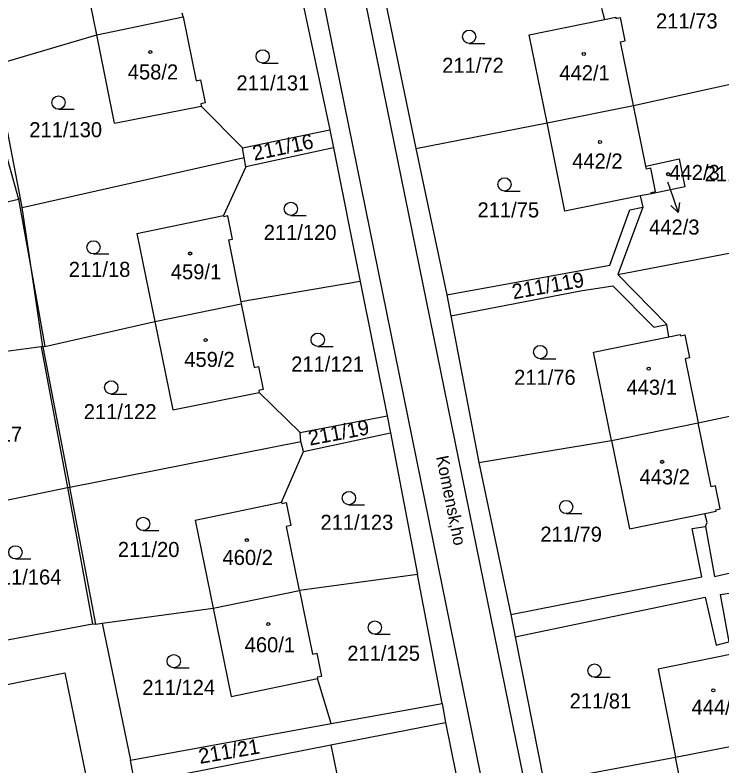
# Model space of a CAD drawing. Extents: x -735249 to -729401, y -1124843 to -1121828.
# Drawn here: x -733187.6 to -733107.8, y -1123429 to -1123344.2 of the extents above; entities that cross this region are included whole.
import ezdxf

# ---------------------------------------------------------------- set-up
doc = ezdxf.new("R2010")
doc.units = 0
for name, color, linetype in [('Vrstva 1', 7, 'Continuous'), ('Vrstva 15', 7, 'Continuous'), ('Vrstva 16', 7, 'Continuous'), ('Vrstva 18', 7, 'Continuous'), ('Vrstva 19', 7, 'Continuous'), ('Vrstva 25', 7, 'Continuous'), ('Vrstva 4', 7, 'Continuous')]:
    doc.layers.add(name, color=color, linetype=linetype)

msp = doc.modelspace()

# ---------------------------------------------------------------- linework, layer by layer
at = {"layer": 'Vrstva 1'}
for points in [[(-733157.69, -1123318.6), (-733125, -1123479.49)], [(-733152.89, -1123318.95), (-733125, -1123455.89)], [(-733178.39, -1123346.41), (-733180.41, -1123336.43)], [(-733155.33, -1123341.74), (-733152.05, -1123357.14)], [(-733145.82, -1123342.51), (-733142.36, -1123359.23)], [(-733168.64, -1123344.36), (-733168.72, -1123343.96)], [(-733121.41, -1123343.37), (-733121.06, -1123344.66)], [(-733178.39, -1123346.41), (-733168.64, -1123344.36)], [(-733168.64, -1123344.36), (-733167.17, -1123351.58)], [(-733129.56, -1123346.38), (-733121.06, -1123344.66)], [(-733121.06, -1123344.66), (-733119.79, -1123344.4)], [(-733119.79, -1123344.4), (-733119.76, -1123344.55)], [(-733119.76, -1123344.55), (-733119.27, -1123344.45)], [(-733119.27, -1123344.45), (-733118.74, -1123347.07)], [(-733189.88, -1123349.78), (-733178.39, -1123346.41)], [(-733176.36, -1123356.38), (-733178.39, -1123346.41)], [(-733127.54, -1123356.35), (-733129.56, -1123346.38)], [(-733119.23, -1123347.17), (-733118.74, -1123347.07)], [(-733117.77, -1123354.37), (-733119.23, -1123347.17)], [(-733167.17, -1123351.58), (-733166.68, -1123351.48)], [(-733166.68, -1123351.48), (-733166.15, -1123354.08)], [(-733117.77, -1123354.37), (-733102.94, -1123351.11)], [(-733166.15, -1123354.08), (-733166.64, -1123354.18)], [(-733166.64, -1123354.18), (-733166.58, -1123354.44)], [(-733186.98, -1123364.9), (-733188.98, -1123354.49)], [(-733176.36, -1123356.38), (-733166.58, -1123354.44)], [(-733161.92, -1123359.17), (-733166.58, -1123354.44)], [(-733127.54, -1123356.35), (-733117.77, -1123354.37)], [(-733116.38, -1123361.25), (-733117.77, -1123354.37)], [(-733142.36, -1123359.23), (-733127.54, -1123356.35)], [(-733125.53, -1123366.32), (-733127.54, -1123356.35)], [(-733161.92, -1123359.17), (-733152.05, -1123357.14)], [(-733152.05, -1123357.14), (-733151.65, -1123359.15)], [(-733161.72, -1123360.24), (-733161.92, -1123359.17)], [(-733151.65, -1123359.15), (-733161.56, -1123361.29)], [(-733151.65, -1123359.15), (-733148.63, -1123374.25)], [(-733142.36, -1123359.23), (-733138.87, -1123375.77)], [(-733186.79, -1123365.89), (-733161.72, -1123360.24)], [(-733161.56, -1123361.29), (-733161.72, -1123360.24)], [(-733116.38, -1123361.25), (-733112.61, -1123360.42)], [(-733112.61, -1123360.42), (-733111.97, -1123363.56)], [(-733161.56, -1123361.29), (-733164.08, -1123366.81)], [(-733116.31, -1123361.57), (-733116.38, -1123361.25)], [(-733115.82, -1123361.47), (-733116.31, -1123361.57)], [(-733115.29, -1123364.1), (-733115.82, -1123361.47)], [(-733111.97, -1123363.56), (-733115.75, -1123364.34)], [(-733115.75, -1123364.34), (-733117.03, -1123364.6)], [(-733115.78, -1123364.19), (-733115.29, -1123364.1)], [(-733115.75, -1123364.34), (-733115.78, -1123364.19)], [(-733201.41, -1123368.23), (-733187.2, -1123364.95)], [(-733187.2, -1123364.95), (-733186.98, -1123364.9)], [(-733186.79, -1123365.89), (-733186.98, -1123364.9)], [(-733117.03, -1123364.6), (-733125.53, -1123366.32)], [(-733117.03, -1123364.6), (-733116.71, -1123365.87)], [(-733185.6, -1123373.97), (-733186.79, -1123365.89)], [(-733120.44, -1123372.43), (-733118.2, -1123366.18)], [(-733116.71, -1123365.87), (-733119.56, -1123373.46)], [(-733118.2, -1123366.18), (-733116.71, -1123365.87)], [(-733173.84, -1123368.82), (-733164.08, -1123366.81)], [(-733164.08, -1123366.81), (-733164.05, -1123366.96)], [(-733163.57, -1123366.86), (-733164.05, -1123366.96)], [(-733163.04, -1123369.46), (-733163.57, -1123366.86)], [(-733173.84, -1123368.82), (-733171.82, -1123378.79)], [(-733163.52, -1123369.55), (-733163.04, -1123369.46)], [(-733163.52, -1123369.55), (-733162.1, -1123376.57)], [(-733119.56, -1123373.46), (-733098.75, -1123369.47)], [(-733138.87, -1123375.77), (-733120.44, -1123372.43)], [(-733114.02, -1123379.12), (-733119.56, -1123373.46)], [(-733184.46, -1123381.63), (-733185.6, -1123373.97)], [(-733148.63, -1123374.25), (-733162.1, -1123376.57)], [(-733148.63, -1123374.25), (-733145.6, -1123389.43)], [(-733138.39, -1123378.15), (-733123.78, -1123375.32)], [(-733123.78, -1123375.32), (-733120.11, -1123374.76)], [(-733120.11, -1123374.76), (-733115.49, -1123379.43)], [(-733138.87, -1123375.77), (-733138.39, -1123378.15)], [(-733171.82, -1123378.79), (-733162.06, -1123376.77)], [(-733162.1, -1123376.57), (-733162.06, -1123376.77)], [(-733162.06, -1123376.77), (-733160.6, -1123383.98)], [(-733184.24, -1123381.61), (-733171.82, -1123378.79)], [(-733171.82, -1123378.79), (-733169.79, -1123388.75)], [(-733138.39, -1123378.15), (-733135.26, -1123394.7)], [(-733115.49, -1123379.43), (-733114.02, -1123379.12)], [(-733113.78, -1123380.51), (-733114.02, -1123379.12)], [(-733122.29, -1123382.24), (-733113.78, -1123380.51)], [(-733113.78, -1123380.51), (-733112.5, -1123380.25)], [(-733112.5, -1123380.25), (-733112.47, -1123380.4)], [(-733112.47, -1123380.4), (-733111.98, -1123380.3)], [(-733111.98, -1123380.3), (-733111.46, -1123382.9)], [(-733184.64, -1123381.65), (-733188.61, -1123382.15)], [(-733184.46, -1123381.63), (-733184.64, -1123381.65)], [(-733184.24, -1123381.61), (-733184.46, -1123381.63)], [(-733184.46, -1123381.63), (-733181.44, -1123397.49)], [(-733120.25, -1123392.21), (-733122.29, -1123382.24)], [(-733111.46, -1123382.9), (-733111.95, -1123383)], [(-733111.95, -1123383), (-733110.48, -1123390.22)], [(-733160.6, -1123383.98), (-733160.11, -1123383.88)], [(-733160.11, -1123383.88), (-733159.58, -1123386.47)], [(-733159.58, -1123386.47), (-733160.07, -1123386.57)], [(-733169.79, -1123388.75), (-733160.03, -1123386.79)], [(-733160.07, -1123386.57), (-733160.03, -1123386.79)], [(-733160.03, -1123386.79), (-733155.4, -1123391.32)], [(-733110.48, -1123390.22), (-733095.62, -1123387.08)], [(-733155.4, -1123391.32), (-733145.6, -1123389.43)], [(-733145.6, -1123389.43), (-733145.22, -1123391.37)], [(-733120.25, -1123392.21), (-733110.48, -1123390.22)], [(-733109.01, -1123397.44), (-733110.48, -1123390.22)], [(-733155.35, -1123392.32), (-733155.4, -1123391.32)], [(-733155.04, -1123393.47), (-733145.22, -1123391.37)], [(-733145.22, -1123391.37), (-733142.16, -1123407.34)], [(-733181.44, -1123397.49), (-733155.35, -1123392.32)], [(-733155.04, -1123393.47), (-733155.35, -1123392.32)], [(-733135.26, -1123394.7), (-733120.25, -1123392.21)], [(-733120.25, -1123392.21), (-733118.22, -1123402.18)], [(-733157.51, -1123399.18), (-733155.04, -1123393.47)], [(-733135.26, -1123394.7), (-733131.63, -1123411.86)], [(-733192.6, -1123399.78), (-733181.67, -1123397.54)], [(-733181.67, -1123397.54), (-733181.44, -1123397.49)], [(-733178.5, -1123412.97), (-733181.44, -1123397.49)], [(-733108.52, -1123397.34), (-733109.01, -1123397.44)], [(-733107.99, -1123399.95), (-733108.52, -1123397.34)], [(-733167.27, -1123401.2), (-733157.51, -1123399.18)], [(-733157.51, -1123399.18), (-733157.48, -1123399.33)], [(-733157.48, -1123399.33), (-733156.98, -1123399.23)], [(-733156.98, -1123399.23), (-733156.46, -1123401.84)], [(-733108.48, -1123400.05), (-733107.99, -1123399.95)], [(-733108.45, -1123400.2), (-733108.48, -1123400.05)], [(-733118.22, -1123402.18), (-733109.72, -1123400.45)], [(-733109.72, -1123400.45), (-733108.45, -1123400.2)], [(-733109.47, -1123401.47), (-733109.72, -1123400.45)], [(-733167.27, -1123401.2), (-733165.25, -1123411.17)], [(-733109.66, -1123401.92), (-733109.47, -1123401.47)], [(-733156.46, -1123401.84), (-733156.95, -1123401.94)], [(-733155.49, -1123409.15), (-733156.95, -1123401.94)], [(-733111.16, -1123402.16), (-733109.66, -1123401.92)], [(-733110.07, -1123407.62), (-733111.16, -1123402.16)], [(-733109.66, -1123401.92), (-733108.64, -1123407.58)], [(-733108.64, -1123407.58), (-733099.04, -1123405.36)], [(-733142.16, -1123407.34), (-733155.49, -1123409.15)], [(-733139.39, -1123421.93), (-733142.16, -1123407.34)], [(-733131.63, -1123411.86), (-733110.07, -1123407.62)], [(-733107.99, -1123409.62), (-733097.38, -1123408.06)], [(-733165.25, -1123411.17), (-733155.49, -1123409.15)], [(-733155.49, -1123409.15), (-733154.03, -1123416.36)], [(-733131.13, -1123414.39), (-733109.7, -1123409.91)], [(-733109.7, -1123409.91), (-733108.44, -1123415.35)], [(-733107.99, -1123409.62), (-733107.01, -1123414.95)], [(-733177.76, -1123412.84), (-733165.25, -1123411.17)], [(-733165.25, -1123411.17), (-733163.22, -1123421.13)], [(-733131.63, -1123411.86), (-733131.13, -1123414.39)], [(-733178.5, -1123412.97), (-733177.76, -1123412.84)], [(-733177.76, -1123412.84), (-733174.58, -1123428.31)], [(-733197.71, -1123416.46), (-733178.88, -1123412.93)], [(-733178.88, -1123412.93), (-733178.5, -1123412.97)], [(-733131.13, -1123414.39), (-733127.91, -1123430.78)], [(-733108.44, -1123415.35), (-733107.01, -1123414.95)], [(-733154.03, -1123416.36), (-733153.54, -1123416.26)], [(-733153.54, -1123416.26), (-733153.01, -1123418.87)], [(-733106.49, -1123416.33), (-733115, -1123418.05)], [(-733207.16, -1123423.53), (-733181.99, -1123418.45)], [(-733181.99, -1123418.45), (-733177.57, -1123440)], [(-733115, -1123418.05), (-733113.02, -1123428)], [(-733163.22, -1123421.13), (-733153.47, -1123419.12)], [(-733153.01, -1123418.87), (-733153.5, -1123418.97)], [(-733153.5, -1123418.97), (-733153.47, -1123419.12)], [(-733151.92, -1123424.2), (-733153.47, -1123419.12)], [(-733151.92, -1123424.2), (-733139.39, -1123421.93)], [(-733139.39, -1123421.93), (-733138.99, -1123424.07)], [(-733174.58, -1123428.31), (-733151.92, -1123424.2)], [(-733151.96, -1123426.58), (-733138.99, -1123424.07)], [(-733138.99, -1123424.07), (-733136.07, -1123438.56)], [(-733113.02, -1123428), (-733103.24, -1123426.07)], [(-733174.07, -1123430.97), (-733151.96, -1123426.58)], [(-733151.96, -1123426.58), (-733150.94, -1123431.58)], [(-733127.91, -1123430.78), (-733113.02, -1123428)], [(-733111.04, -1123437.99), (-733113.02, -1123428)], [(-733174.07, -1123430.97), (-733174.58, -1123428.31)]]:
    msp.add_lwpolyline(points, dxfattribs=at)
at = {"layer": 'Vrstva 16'}
msp.add_lwpolyline([(-733113.93, -1123362.99), (-733113.72, -1123363.61)], dxfattribs=at)
at = {"layer": 'Vrstva 25'}
for points in [[(-733136.33, -1123347.36), (-733134.58, -1123347.36)], [(-733159.65, -1123349.58), (-733157.9, -1123349.58)], [(-733182.7, -1123354.8), (-733180.95, -1123354.8)], [(-733113.72, -1123363.61), (-733112.754, -1123366.449)], [(-733132.34, -1123364.04), (-733130.59, -1123364.04)], [(-733112.603, -1123365.342), (-733112.754, -1123366.449), (-733113.549, -1123365.664)], [(-733156.47, -1123366.8), (-733154.72, -1123366.8)], [(-733178.75, -1123371.15), (-733177, -1123371.15)], [(-733153.43, -1123381.59), (-733151.68, -1123381.59)], [(-733128.31, -1123382.98), (-733126.56, -1123382.98)], [(-733176.74, -1123386.97), (-733174.99, -1123386.97)], [(-733149.91, -1123399.47), (-733148.16, -1123399.47)], [(-733125.38, -1123400.48), (-733123.63, -1123400.48)], [(-733173.14, -1123402.39), (-733171.39, -1123402.39)], [(-733187.57, -1123405.6), (-733185.82, -1123405.6)], [(-733146.99, -1123414.1), (-733145.24, -1123414.1)], [(-733169.69, -1123417.9), (-733167.94, -1123417.9)], [(-733122.18, -1123418.96), (-733120.43, -1123418.96)]]:
    msp.add_lwpolyline(points, dxfattribs=at)
for centre, radius in [((-733136.33, -1123346.61), 0.75), ((-733172.34, -1123348.35), 0.175), ((-733159.65, -1123348.83), 0.75), ((-733123.39, -1123348.56), 0.175), ((-733182.7, -1123354.05), 0.75), ((-733121.57, -1123358.51), 0.175), ((-733113.87, -1123362.14), 0.175), ((-733132.34, -1123363.29), 0.75), ((-733156.47, -1123366.05), 0.75), ((-733178.75, -1123370.4), 0.75), ((-733167.83, -1123371.1), 0.175), ((-733153.43, -1123380.84), 0.75), ((-733166.09, -1123380.88), 0.175), ((-733128.31, -1123382.23), 0.75), ((-733116.06, -1123384.1), 0.175), ((-733176.74, -1123386.22), 0.75), ((-733114.54, -1123394.63), 0.175), ((-733149.91, -1123398.72), 0.75), ((-733125.38, -1123399.73), 0.75), ((-733173.14, -1123401.64), 0.75), ((-733161.44, -1123403.47), 0.175), ((-733187.57, -1123404.85), 0.75), ((-733159.02, -1123412.96), 0.175), ((-733146.99, -1123413.35), 0.75), ((-733169.69, -1123417.15), 0.75), ((-733122.18, -1123418.21), 0.75), ((-733108.77, -1123420.43), 0.175)]:
    msp.add_circle(centre, radius, dxfattribs=at)
at = {"layer": 'Vrstva 4'}
for points in [[(-733190.17, -1123354.53), (-733187.2, -1123364.95)], [(-733187.2, -1123364.95), (-733185.6, -1123373.97)], [(-733185.6, -1123373.97), (-733184.24, -1123381.61)], [(-733184.64, -1123381.65), (-733181.67, -1123397.54)], [(-733181.67, -1123397.54), (-733178.88, -1123412.93)]]:
    msp.add_lwpolyline(points, dxfattribs=at)

# ---------------------------------------------------------------- texts
at = {"layer": 'Vrstva 15'}
msp.add_text('Komensk‚ho', height=1.4, rotation=281.40224, dxfattribs=at).set_placement((-733140.075, -1123394.076))
at = {"layer": 'Vrstva 16'}
msp.add_text('442/3', height=1.7, dxfattribs=at).set_placement((-733116.016, -1123368.96))
at = {"layer": 'Vrstva 18'}
for s, p in [('211/73', (-733115.24, -1123345.68)), ('211/72', (-733139.38, -1123350.69)), ('211/131', (-733162.61, -1123352.68)), ('211/130', (-733186, -1123357.96)), ('211/74', (-733109.74, -1123362.93)), ('211/75', (-733135.39, -1123367.02)), ('211/120', (-733159.53, -1123369.56)), ('211/18', (-733181.54, -1123373.74)), ('211/121', (-733156.43, -1123384.43)), ('211/76', (-733131.26, -1123385.93)), ('211/122', (-733179.85, -1123389.81)), ('211/17', (-733193.76, -1123392.35)), ('211/123', (-733153.12, -1123402.31)), ('211/79', (-733128.3, -1123403.65)), ('211/20', (-733176, -1123405.38)), ('211/164', (-733190.59, -1123408.49)), ('211/125', (-733150.1, -1123417.1)), ('211/124', (-733173.24, -1123420.95)), ('211/81', (-733124.99, -1123422.49))]:
    msp.add_text(s, height=1.7, dxfattribs=at).set_placement(p)
for s, rotation, p in [('211/16', 11.90009, (-733160.596, -1123360.624)), ('211/119', 10.10008, (-733131.339, -1123376.279)), ('211/19', 10.80009, (-733154.332, -1123392.807)), ('211/21', 9.90008, (-733166.728, -1123428.749))]:
    msp.add_text(s, height=1.7, rotation=rotation, dxfattribs=at).set_placement(p)
at = {"layer": 'Vrstva 19'}
for s, p in [('458/2', (-733174.88, -1123351.44)), ('442/1', (-733126.15, -1123351.54)), ('442/2', (-733124.7, -1123361.5)), ('442/3', (-733113.73, -1123362.79)), ('459/1', (-733170.02, -1123374.01)), ('459/2', (-733168.5, -1123383.91)), ('443/1', (-733118.57, -1123387.05)), ('443/2', (-733117.1, -1123397.18)), ('460/2', (-733164.18, -1123406.28)), ('460/1', (-733161.68, -1123416.14)), ('444/1', (-733111.23, -1123423.19))]:
    msp.add_text(s, height=1.7, dxfattribs=at).set_placement(p)

doc.saveas('drawing.dxf')
